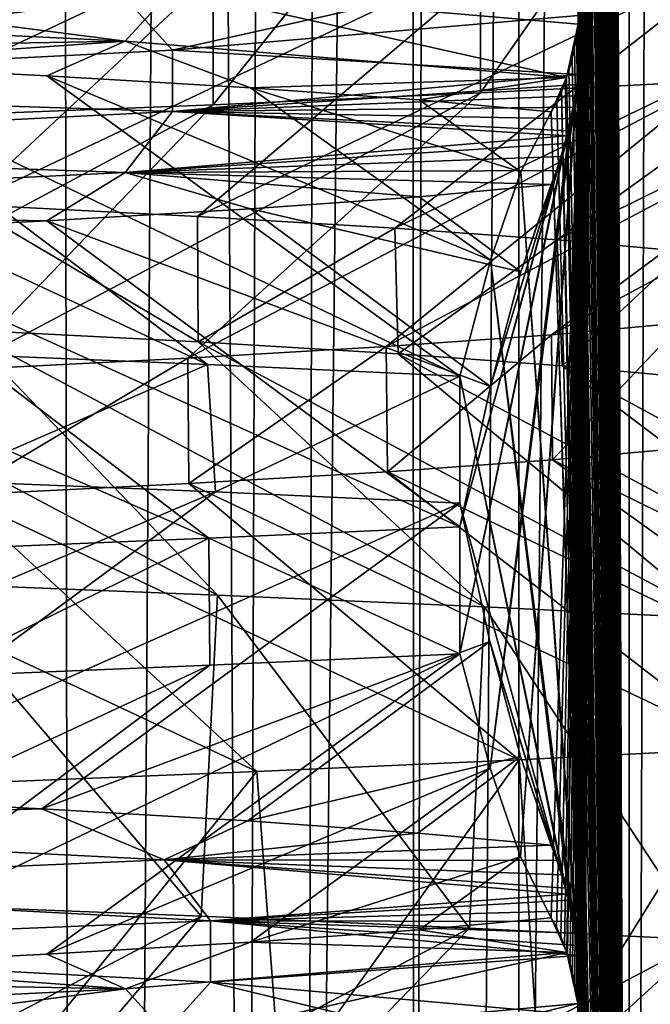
# Model space of a CAD drawing. Header units: millimetres. Extents: x -39 to 39, y -2 to 145.
# Tile 430 of 656: x 11.72 to 12.99, y 42.02 to 44.01. Entities that reach past the tile are written whole.
import ezdxf

# ---------------------------------------------------------------- set-up
doc = ezdxf.new("R2010")
doc.units = ezdxf.units.MM
doc.header["$LTSCALE"] = 65.185185
for name, color, linetype in [('12', 7, 'CONTINUOUS'), ('156', 7, 'CONTINUOUS'), ('157', 7, 'CONTINUOUS'), ('159', 7, 'CONTINUOUS'), ('16', 7, 'CONTINUOUS'), ('177', 7, 'CONTINUOUS'), ('178', 7, 'CONTINUOUS'), ('460', 7, 'CONTINUOUS'), ('49', 7, 'CONTINUOUS'), ('528', 7, 'CONTINUOUS'), ('529', 7, 'CONTINUOUS'), ('53', 7, 'CONTINUOUS'), ('622', 7, 'CONTINUOUS'), ('623', 7, 'CONTINUOUS'), ('624', 7, 'CONTINUOUS'), ('625', 7, 'CONTINUOUS'), ('75', 7, 'CONTINUOUS'), ('83', 7, 'CONTINUOUS')]:
    doc.layers.add(name, color=color, linetype=linetype)

msp = doc.modelspace()

# ---------------------------------------------------------------- linework, layer by layer
at = {"layer": '12', "color": 7, "linetype": 'Continuous'}
for points in [[(11.8202, 38.299, 11.9468), (11.6881, 121, 12.475), (11.4562, 38.299, 12.2963), (11.8202, 38.299, 11.9468)], [(11.6796, 121, -12.483), (12.475, 121, -11.6881), (11.5869, 38.299, -12.1732), (11.6796, 121, -12.483)], [(11.5869, 38.299, -12.1732), (12.475, 121, -11.6881), (11.9473, 38.299, -11.8197), (11.5869, 38.299, -12.1732)], [(12.483, 121, 11.6796), (11.6881, 121, 12.475), (12.1735, 38.299, 11.5866), (12.483, 121, 11.6796)], [(12.1735, 38.299, 11.5866), (11.6881, 121, 12.475), (11.8202, 38.299, 11.9468), (12.1735, 38.299, 11.5866)], [(11.9473, 38.299, -11.8197), (12.475, 121, -11.6881), (12.297, 38.299, -11.4554), (11.9473, 38.299, -11.8197)], [(12.5158, 38.2987, 11.216), (12.483, 121, 11.6796), (12.1735, 38.299, 11.5866), (12.5158, 38.2987, 11.216)], [(12.475, 121, -11.6881), (13.2165, 121, -10.8427), (12.297, 38.299, -11.4554), (12.475, 121, -11.6881)], [(12.297, 38.299, -11.4554), (13.2165, 121, -10.8427), (12.6355, 38.299, -11.0809), (12.297, 38.299, -11.4554)], [(12.6355, 38.299, -11.0809), (13.2165, 121, -10.8427), (12.9627, 38.299, -10.6964), (12.6355, 38.299, -11.0809)], [(12.9627, 38.299, -10.6964), (13.2165, 121, -10.8427), (13.2781, 38.299, -10.3022), (12.9627, 38.299, -10.6964)]]:
    msp.add_3dface(points, dxfattribs=at)
at = {"layer": '156', "color": 7, "linetype": 'Continuous'}
for points in [[(11.6039, 43.3846, -6.7015), (11.0618, 43.4088, -7.5629), (12.1185, 42.8493, -7.6854), (11.6039, 43.3846, -6.7015)], [(12.1185, 42.8493, -7.6854), (11.0618, 43.4088, -7.5629), (11.5114, 42.873, -8.568), (12.1185, 42.8493, -7.6854)], [(12.0791, 43.3604, -5.8014), (11.6039, 43.3846, -6.7015), (12.658, 42.8255, -6.76), (12.0791, 43.3604, -5.8014)], [(12.658, 42.8255, -6.76), (11.6039, 43.3846, -6.7015), (12.1185, 42.8493, -7.6854), (12.658, 42.8255, -6.76)], [(12.4831, 43.3363, -4.8716), (12.0791, 43.3604, -5.8014), (13.127, 42.8018, -5.7969), (12.4831, 43.3363, -4.8716)], [(13.127, 42.8018, -5.7969), (12.0791, 43.3604, -5.8014), (12.658, 42.8255, -6.76), (13.127, 42.8018, -5.7969)], [(12.8145, 43.3123, -3.9179), (12.4831, 43.3363, -4.8716), (13.5229, 42.778, -4.8016), (12.8145, 43.3123, -3.9179)], [(13.5229, 42.778, -4.8016), (12.4831, 43.3363, -4.8716), (13.127, 42.8018, -5.7969), (13.5229, 42.778, -4.8016)], [(13.071, 43.2885, -2.951), (12.8145, 43.3123, -3.9179), (13.8433, 42.7542, -3.7794), (13.071, 43.2885, -2.951)], [(13.8433, 42.7542, -3.7794), (12.8145, 43.3123, -3.9179), (13.5229, 42.778, -4.8016), (13.8433, 42.7542, -3.7794)], [(12.7953, 43.1219, 3.98), (13.0577, 43.1458, 3.0095), (13.8819, 42.5879, 3.6355), (12.7953, 43.1219, 3.98)], [(12.4618, 43.098, 4.9259), (12.7953, 43.1219, 3.98), (13.572, 42.5641, 4.6609), (12.4618, 43.098, 4.9259)], [(13.572, 42.5641, 4.6609), (12.7953, 43.1219, 3.98), (13.8819, 42.5879, 3.6355), (13.572, 42.5641, 4.6609)], [(12.0602, 43.0743, 5.8405), (12.4618, 43.098, 4.9259), (13.1865, 42.5403, 5.6603), (12.0602, 43.0743, 5.8405)], [(13.1865, 42.5403, 5.6603), (12.4618, 43.098, 4.9259), (13.572, 42.5641, 4.6609), (13.1865, 42.5403, 5.6603)], [(11.5927, 43.0506, 6.7209), (12.0602, 43.0743, 5.8405), (12.7275, 42.5166, 6.6282), (11.5927, 43.0506, 6.7209)], [(12.7275, 42.5166, 6.6282), (12.0602, 43.0743, 5.8405), (13.1865, 42.5403, 5.6603), (12.7275, 42.5166, 6.6282)], [(11.0584, 43.0268, 7.5679), (11.5927, 43.0506, 6.7209), (12.1976, 42.4928, 7.5591), (11.0584, 43.0268, 7.5679)], [(12.1976, 42.4928, 7.5591), (11.5927, 43.0506, 6.7209), (12.7275, 42.5166, 6.6282), (12.1976, 42.4928, 7.5591)], [(11.5998, 42.469, 8.448), (11.0584, 43.0268, 7.5679), (12.1976, 42.4928, 7.5591), (11.5998, 42.469, 8.448)]]:
    msp.add_3dface(points, dxfattribs=at)
at = {"layer": '157', "color": 7, "linetype": 'Continuous'}
for points in [[(11.0618, 41.6618, -7.5629), (12.0851, 42.2007, -7.7377), (11.4755, 42.2244, -8.6161), (11.0618, 41.6618, -7.5629)], [(11.0618, 41.6618, -7.5629), (11.6039, 41.6376, -6.7015), (12.0851, 42.2007, -7.7377), (11.0618, 41.6618, -7.5629)], [(11.6039, 41.6376, -6.7015), (12.6277, 42.1769, -6.8164), (12.0851, 42.2007, -7.7377), (11.6039, 41.6376, -6.7015)], [(11.6039, 41.6376, -6.7015), (12.0791, 41.6134, -5.8014), (12.6277, 42.1769, -6.8164), (11.6039, 41.6376, -6.7015)], [(12.0791, 41.6134, -5.8014), (13.1002, 42.1532, -5.8573), (12.6277, 42.1769, -6.8164), (12.0791, 41.6134, -5.8014)], [(12.0791, 41.6134, -5.8014), (12.4831, 41.5893, -4.8716), (13.1002, 42.1532, -5.8573), (12.0791, 41.6134, -5.8014)], [(12.4831, 41.5893, -4.8716), (13.4999, 42.1295, -4.8656), (13.1002, 42.1532, -5.8573), (12.4831, 41.5893, -4.8716)], [(12.4831, 41.5893, -4.8716), (12.8145, 41.5653, -3.9179), (13.4999, 42.1295, -4.8656), (12.4831, 41.5893, -4.8716)], [(12.8145, 41.5653, -3.9179), (13.8247, 42.1058, -3.847), (13.4999, 42.1295, -4.8656), (12.8145, 41.5653, -3.9179)], [(12.8145, 41.5653, -3.9179), (13.071, 41.5416, -2.951), (13.8247, 42.1058, -3.847), (12.8145, 41.5653, -3.9179)]]:
    msp.add_3dface(points, dxfattribs=at)
at = {"layer": '159', "color": 7, "linetype": 'Continuous'}
for points in [[(11.0739, 43.6613, -7.5451), (12.2077, 44.1956, -7.5429), (11.6111, 44.2193, -8.4324), (11.0739, 43.6613, -7.5451)], [(11.0739, 43.6613, -7.5451), (11.6092, 43.6374, -6.6922), (12.2077, 44.1956, -7.5429), (11.0739, 43.6613, -7.5451)], [(11.6092, 43.6374, -6.6922), (12.7363, 44.1718, -6.6113), (12.2077, 44.1956, -7.5429), (11.6092, 43.6374, -6.6922)], [(11.6092, 43.6374, -6.6922), (12.0781, 43.6135, -5.8033), (12.7363, 44.1718, -6.6113), (11.6092, 43.6374, -6.6922)], [(12.0781, 43.6135, -5.8033), (13.1939, 44.148, -5.6429), (12.7363, 44.1718, -6.6113), (12.0781, 43.6135, -5.8033)], [(12.0781, 43.6135, -5.8033), (12.4764, 43.5898, -4.8888), (13.1939, 44.148, -5.6429), (12.0781, 43.6135, -5.8033)], [(12.4764, 43.5898, -4.8888), (13.5781, 44.1243, -4.6431), (13.1939, 44.148, -5.6429), (12.4764, 43.5898, -4.8888)], [(12.4764, 43.5898, -4.8888), (12.8044, 43.5662, -3.9508), (13.5781, 44.1243, -4.6431), (12.4764, 43.5898, -4.8888)], [(12.8044, 43.5662, -3.9508), (13.8866, 44.1005, -3.6174), (13.5781, 44.1243, -4.6431), (12.8044, 43.5662, -3.9508)], [(12.8044, 43.5662, -3.9508), (13.062, 43.5425, -2.9907), (13.8866, 44.1005, -3.6174), (12.8044, 43.5662, -3.9508)], [(13.0569, 43.3987, 3.0128), (12.7933, 43.3747, 3.9865), (13.8386, 43.9341, 3.7967), (13.0569, 43.3987, 3.0128)], [(12.7933, 43.3747, 3.9865), (13.5169, 43.9104, 4.8184), (13.8386, 43.9341, 3.7967), (12.7933, 43.3747, 3.9865)], [(12.7933, 43.3747, 3.9865), (12.459, 43.3509, 4.933), (13.5169, 43.9104, 4.8184), (12.7933, 43.3747, 3.9865)], [(12.459, 43.3509, 4.933), (13.1198, 43.8866, 5.8131), (13.5169, 43.9104, 4.8184), (12.459, 43.3509, 4.933)], [(12.459, 43.3509, 4.933), (12.0581, 43.3272, 5.8448), (13.1198, 43.8866, 5.8131), (12.459, 43.3509, 4.933)], [(12.0581, 43.3272, 5.8448), (12.6497, 43.8629, 6.7755), (13.1198, 43.8866, 5.8131), (12.0581, 43.3272, 5.8448)], [(12.0581, 43.3272, 5.8448), (11.5931, 43.3037, 6.7202), (12.6497, 43.8629, 6.7755), (12.0581, 43.3272, 5.8448)], [(11.5931, 43.3037, 6.7202), (12.1091, 43.8391, 7.7002), (12.6497, 43.8629, 6.7755), (11.5931, 43.3037, 6.7202)], [(11.5931, 43.3037, 6.7202), (11.0633, 43.2801, 7.5607), (12.1091, 43.8391, 7.7002), (11.5931, 43.3037, 6.7202)], [(11.0633, 43.2801, 7.5607), (11.501, 43.8153, 8.5819), (12.1091, 43.8391, 7.7002), (11.0633, 43.2801, 7.5607)]]:
    msp.add_3dface(points, dxfattribs=at)
at = {"layer": '16', "color": 7, "linetype": 'Continuous'}
for points in [[(12.0791, 43.3604, -5.8014), (11.6092, 43.6374, -6.6922), (11.6039, 43.3846, -6.7015), (12.0791, 43.3604, -5.8014)], [(12.0781, 43.6135, -5.8033), (11.6092, 43.6374, -6.6922), (12.0791, 43.3604, -5.8014), (12.0781, 43.6135, -5.8033)], [(12.4764, 43.5898, -4.8888), (12.0781, 43.6135, -5.8033), (12.0791, 43.3604, -5.8014), (12.4764, 43.5898, -4.8888)], [(12.4831, 43.3363, -4.8716), (12.4764, 43.5898, -4.8888), (12.0791, 43.3604, -5.8014), (12.4831, 43.3363, -4.8716)], [(12.8044, 43.5662, -3.9508), (12.4764, 43.5898, -4.8888), (12.4831, 43.3363, -4.8716), (12.8044, 43.5662, -3.9508)], [(12.8145, 43.3123, -3.9179), (12.8044, 43.5662, -3.9508), (12.4831, 43.3363, -4.8716), (12.8145, 43.3123, -3.9179)], [(13.062, 43.5425, -2.9907), (12.8044, 43.5662, -3.9508), (12.8145, 43.3123, -3.9179), (13.062, 43.5425, -2.9907)], [(13.071, 43.2885, -2.951), (13.062, 43.5425, -2.9907), (12.8145, 43.3123, -3.9179), (13.071, 43.2885, -2.951)], [(12.7933, 43.3747, 3.9865), (13.0569, 43.3987, 3.0128), (12.7953, 43.1219, 3.98), (12.7933, 43.3747, 3.9865)], [(12.7953, 43.1219, 3.98), (13.0569, 43.3987, 3.0128), (13.0577, 43.1458, 3.0095), (12.7953, 43.1219, 3.98)], [(12.459, 43.3509, 4.933), (12.7933, 43.3747, 3.9865), (12.4618, 43.098, 4.9259), (12.459, 43.3509, 4.933)], [(12.4618, 43.098, 4.9259), (12.7933, 43.3747, 3.9865), (12.7953, 43.1219, 3.98), (12.4618, 43.098, 4.9259)], [(12.0581, 43.3272, 5.8448), (12.459, 43.3509, 4.933), (12.0602, 43.0743, 5.8405), (12.0581, 43.3272, 5.8448)], [(12.0602, 43.0743, 5.8405), (12.459, 43.3509, 4.933), (12.4618, 43.098, 4.9259), (12.0602, 43.0743, 5.8405)], [(11.5931, 43.3037, 6.7202), (12.0581, 43.3272, 5.8448), (11.5927, 43.0506, 6.7209), (11.5931, 43.3037, 6.7202)], [(11.5927, 43.0506, 6.7209), (12.0581, 43.3272, 5.8448), (12.0602, 43.0743, 5.8405), (11.5927, 43.0506, 6.7209)]]:
    msp.add_3dface(points, dxfattribs=at)
at = {"layer": '177', "color": 7, "linetype": 'Continuous'}
for points in [[(12.0851, 42.2007, -7.7377), (11.5114, 42.873, -8.568), (11.4755, 42.2244, -8.6161), (12.0851, 42.2007, -7.7377)], [(12.1185, 42.8493, -7.6854), (11.5114, 42.873, -8.568), (12.0851, 42.2007, -7.7377), (12.1185, 42.8493, -7.6854)], [(12.6277, 42.1769, -6.8164), (12.1185, 42.8493, -7.6854), (12.0851, 42.2007, -7.7377), (12.6277, 42.1769, -6.8164)], [(12.658, 42.8255, -6.76), (12.1185, 42.8493, -7.6854), (12.6277, 42.1769, -6.8164), (12.658, 42.8255, -6.76)], [(13.1002, 42.1532, -5.8573), (12.658, 42.8255, -6.76), (12.6277, 42.1769, -6.8164), (13.1002, 42.1532, -5.8573)], [(13.127, 42.8018, -5.7969), (12.658, 42.8255, -6.76), (13.1002, 42.1532, -5.8573), (13.127, 42.8018, -5.7969)], [(12.7275, 42.5166, 6.6282), (13.1865, 42.5403, 5.6603), (12.7689, 41.8685, 6.5482), (12.7275, 42.5166, 6.6282)], [(12.7689, 41.8685, 6.5482), (13.1865, 42.5403, 5.6603), (13.221, 41.8923, 5.5793), (12.7689, 41.8685, 6.5482)], [(12.1976, 42.4928, 7.5591), (12.7275, 42.5166, 6.6282), (12.2459, 41.8448, 7.4807), (12.1976, 42.4928, 7.5591)], [(12.2459, 41.8448, 7.4807), (12.7275, 42.5166, 6.6282), (12.7689, 41.8685, 6.5482), (12.2459, 41.8448, 7.4807)], [(11.5998, 42.469, 8.448), (12.1976, 42.4928, 7.5591), (11.6549, 41.8211, 8.3717), (11.5998, 42.469, 8.448)], [(11.6549, 41.8211, 8.3717), (12.1976, 42.4928, 7.5591), (12.2459, 41.8448, 7.4807), (11.6549, 41.8211, 8.3717)]]:
    msp.add_3dface(points, dxfattribs=at)
at = {"layer": '178', "color": 7, "linetype": 'Continuous'}
for points in [[(12.6497, 44.5129, 6.7755), (13.1198, 44.5366, 5.8131), (12.6497, 43.8629, 6.7755), (12.6497, 44.5129, 6.7755)], [(12.6497, 43.8629, 6.7755), (13.1198, 44.5366, 5.8131), (13.1198, 43.8866, 5.8131), (12.6497, 43.8629, 6.7755)], [(12.1091, 44.4891, 7.7002), (12.6497, 44.5129, 6.7755), (12.1091, 43.8391, 7.7002), (12.1091, 44.4891, 7.7002)], [(12.1091, 43.8391, 7.7002), (12.6497, 44.5129, 6.7755), (12.6497, 43.8629, 6.7755), (12.1091, 43.8391, 7.7002)], [(11.501, 44.4653, 8.5819), (12.1091, 44.4891, 7.7002), (11.501, 43.8153, 8.5819), (11.501, 44.4653, 8.5819)], [(11.501, 43.8153, 8.5819), (12.1091, 44.4891, 7.7002), (12.1091, 43.8391, 7.7002), (11.501, 43.8153, 8.5819)]]:
    msp.add_3dface(points, dxfattribs=at)
at = {"layer": '460', "linetype": 'Continuous'}
for points in [[(12.0982, 43.3146, -7.4346), (11.5576, 43.0801, -8.2499), (11.5224, 43.3379, -8.299), (12.0982, 43.3146, -7.4346)], [(12.1143, 43.0575, -7.4083), (11.5576, 43.0801, -8.2499), (12.0982, 43.3146, -7.4346), (12.1143, 43.0575, -7.4083)], [(12.6076, 43.2914, -6.5337), (12.1143, 43.0575, -7.4083), (12.0982, 43.3146, -7.4346), (12.6076, 43.2914, -6.5337)], [(12.6076, 43.035, -6.5337), (12.1143, 43.0575, -7.4083), (12.6076, 43.2914, -6.5337), (12.6076, 43.035, -6.5337)], [(12.6076, 42.7306, 6.5337), (12.6076, 42.987, 6.5337), (12.1009, 42.9639, 7.4303), (12.6076, 42.7306, 6.5337)], [(11.5303, 42.9408, 8.288), (11.5305, 42.6844, 8.2878), (12.1009, 42.9639, 7.4303), (11.5303, 42.9408, 8.288)], [(11.5305, 42.6844, 8.2878), (12.1026, 42.7076, 7.4274), (12.1009, 42.9639, 7.4303), (11.5305, 42.6844, 8.2878)], [(12.1026, 42.7076, 7.4274), (12.6076, 42.7306, 6.5337), (12.1009, 42.9639, 7.4303), (12.1026, 42.7076, 7.4274)]]:
    msp.add_3dface(points, dxfattribs=at)
at = {"layer": '49', "color": 7, "linetype": 'Continuous'}
msp.add_3dface([(11.0473, 121, -13.4658), (11.9001, 121, -12.7184), (11.4143, 38.2987, -12.7276), (11.0473, 121, -13.4658)], dxfattribs=at)
at = {"layer": '528', "linetype": 'Continuous'}
for points in [[(12.8475, 38.0187, 1.9567), (12.95, 67), (12.8436, 38.046, 2.0295), (12.8475, 38.0187, 1.9567)], [(12.8436, 38.046, 2.0295), (12.95, 67), (12.8503, 39.9766, 1.9023), (12.8436, 38.046, 2.0295)], [(12.8467, 40.0248, 1.9707), (12.95, 67), (12.8442, 40.0424, 2.0183), (12.8467, 40.0248, 1.9707)], [(12.8442, 40.0424, 2.0183), (12.95, 67), (12.8503, 41.9766, 1.9023), (12.8442, 40.0424, 2.0183)], [(12.8467, 42.0248, 1.9707), (12.95, 67), (12.8442, 42.0424, 2.0183), (12.8467, 42.0248, 1.9707)], [(12.8442, 42.0424, 2.0183), (12.95, 67), (12.8501, 43.9849, 1.907), (12.8442, 42.0424, 2.0183)], [(12.8478, 40.0153, 1.9499), (12.95, 67), (12.8467, 40.0248, 1.9707), (12.8478, 40.0153, 1.9499)], [(12.8478, 42.0153, 1.9499), (12.95, 67), (12.8467, 42.0248, 1.9707), (12.8478, 42.0153, 1.9499)], [(12.8501, 43.9849, 1.907), (12.95, 67), (12.8474, 44.0192, 1.958), (12.8501, 43.9849, 1.907)], [(12.95, 38), (12.95, 67), (12.8475, 38.0187, 1.9567), (12.95, 38)], [(12.8503, 39.9766, 1.9023), (12.95, 67), (12.8478, 40.0153, 1.9499), (12.8503, 39.9766, 1.9023)], [(12.8503, 41.9766, 1.9023), (12.95, 67), (12.8478, 42.0153, 1.9499), (12.8503, 41.9766, 1.9023)], [(12.8401, 42.0654, 2.0979), (12.8442, 42.0424, 2.0183), (12.8501, 43.9849, 1.907), (12.8401, 42.0654, 2.0979)], [(12.8498, 43.937, 1.9126), (12.8401, 42.0654, 2.0979), (12.8501, 43.9849, 1.907), (12.8498, 43.937, 1.9126)], [(12.7307, 42.3204, 4.1854), (12.7927, 42.1975, 3.001), (12.8498, 43.937, 1.9126), (12.7307, 42.3204, 4.1854)], [(12.8467, 43.9002, 1.9709), (12.7307, 42.3204, 4.1854), (12.8498, 43.937, 1.9126), (12.8467, 43.9002, 1.9709)], [(12.7927, 42.1975, 3.001), (12.8034, 42.1788, 2.798), (12.8498, 43.937, 1.9126), (12.7927, 42.1975, 3.001)], [(12.8034, 42.1788, 2.798), (12.8122, 42.1593, 2.6303), (12.8498, 43.937, 1.9126), (12.8034, 42.1788, 2.798)], [(12.8122, 42.1593, 2.6303), (12.8194, 42.1403, 2.4914), (12.8498, 43.937, 1.9126), (12.8122, 42.1593, 2.6303)], [(12.8194, 42.1403, 2.4914), (12.8238, 42.1273, 2.4074), (12.8498, 43.937, 1.9126), (12.8194, 42.1403, 2.4914)], [(12.8238, 42.1273, 2.4074), (12.8255, 42.1219, 2.3749), (12.8498, 43.937, 1.9126), (12.8238, 42.1273, 2.4074)], [(12.8255, 42.1219, 2.3749), (12.8308, 42.1041, 2.2745), (12.8498, 43.937, 1.9126), (12.8255, 42.1219, 2.3749)], [(12.8308, 42.1041, 2.2745), (12.8355, 42.0857, 2.184), (12.8498, 43.937, 1.9126), (12.8308, 42.1041, 2.2745)], [(12.8355, 42.0857, 2.184), (12.8401, 42.0654, 2.0979), (12.8498, 43.937, 1.9126), (12.8355, 42.0857, 2.184)], [(12.8441, 43.8797, 2.0201), (12.7307, 42.3204, 4.1854), (12.8467, 43.9002, 1.9709), (12.8441, 43.8797, 2.0201)], [(12.6689, 42.4998, 5.3634), (12.7307, 42.3204, 4.1854), (12.8441, 43.8797, 2.0201), (12.6689, 42.4998, 5.3634)], [(12.8406, 43.8569, 2.087), (12.6689, 42.4998, 5.3634), (12.8441, 43.8797, 2.0201), (12.8406, 43.8569, 2.087)], [(12.8366, 43.8342, 2.1645), (12.6689, 42.4998, 5.3634), (12.8406, 43.8569, 2.087), (12.8366, 43.8342, 2.1645)], [(12.8318, 43.8109, 2.255), (12.6689, 42.4998, 5.3634), (12.8366, 43.8342, 2.1645), (12.8318, 43.8109, 2.255)], [(12.6076, 42.7306, 6.5337), (12.6689, 42.4998, 5.3634), (12.8318, 43.8109, 2.255), (12.6076, 42.7306, 6.5337)], [(12.8263, 43.7865, 2.3609), (12.6076, 42.7306, 6.5337), (12.8318, 43.8109, 2.255), (12.8263, 43.7865, 2.3609)], [(12.8237, 43.7762, 2.409), (12.6076, 42.7306, 6.5337), (12.8263, 43.7865, 2.3609), (12.8237, 43.7762, 2.409)], [(12.8198, 43.761, 2.4837), (12.6076, 42.7306, 6.5337), (12.8237, 43.7762, 2.409), (12.8198, 43.761, 2.4837)], [(12.6076, 42.987, 6.5337), (12.6076, 42.7306, 6.5337), (12.8198, 43.761, 2.4837), (12.6076, 42.987, 6.5337)], [(12.8123, 43.7344, 2.6268), (12.6076, 42.987, 6.5337), (12.8198, 43.761, 2.4837), (12.8123, 43.7344, 2.6268)], [(12.6697, 43.2705, 5.3484), (12.6076, 42.987, 6.5337), (12.8123, 43.7344, 2.6268), (12.6697, 43.2705, 5.3484)], [(12.8034, 43.7064, 2.7969), (12.6697, 43.2705, 5.3484), (12.8123, 43.7344, 2.6268), (12.8034, 43.7064, 2.7969)], [(12.7314, 43.502, 4.1702), (12.6697, 43.2705, 5.3484), (12.8034, 43.7064, 2.7969), (12.7314, 43.502, 4.1702)], [(12.7927, 43.6778, 3.001), (12.7314, 43.502, 4.1702), (12.8034, 43.7064, 2.7969), (12.7927, 43.6778, 3.001)]]:
    msp.add_3dface(points, dxfattribs=at)
at = {"layer": '529', "linetype": 'Continuous'}
for points in [[(12.8452, 67, -2.0005), (12.95, 67), (12.95, 38), (12.8452, 67, -2.0005)], [(12.8452, 67, -2.0005), (12.95, 38), (12.85, 64.0799, -1.9079), (12.8452, 67, -2.0005)], [(12.85, 64.0799, -1.9079), (12.95, 38), (12.8499, 64.0335, -1.9103), (12.85, 64.0799, -1.9079)], [(12.8499, 64.0335, -1.9103), (12.95, 38), (12.8473, 64.0017, -1.9603), (12.8499, 64.0335, -1.9103)], [(12.8473, 64.0017, -1.9603), (12.95, 38), (12.844, 63.9781, -2.023), (12.8473, 64.0017, -1.9603)], [(12.844, 63.9781, -2.023), (12.95, 38), (12.8501, 62.0769, -1.9058), (12.844, 63.9781, -2.023)], [(12.8501, 62.0769, -1.9058), (12.95, 38), (12.8497, 62.0307, -1.913), (12.8501, 62.0769, -1.9058)], [(12.8497, 62.0307, -1.913), (12.95, 38), (12.8471, 62, -1.9643), (12.8497, 62.0307, -1.913)], [(12.8471, 62, -1.9643), (12.95, 38), (12.8437, 61.9765, -2.0279), (12.8471, 62, -1.9643)], [(12.8437, 61.9765, -2.0279), (12.95, 38), (12.85, 60.0799, -1.9079), (12.8437, 61.9765, -2.0279)], [(12.85, 60.0799, -1.9079), (12.95, 38), (12.8499, 60.0335, -1.9103), (12.85, 60.0799, -1.9079)], [(12.8499, 60.0335, -1.9103), (12.95, 38), (12.8473, 60.0017, -1.9603), (12.8499, 60.0335, -1.9103)], [(12.8473, 60.0017, -1.9603), (12.95, 38), (12.844, 59.978, -2.023), (12.8473, 60.0017, -1.9603)], [(12.844, 59.978, -2.023), (12.95, 38), (12.85, 58.0799, -1.9079), (12.844, 59.978, -2.023)], [(12.85, 58.0799, -1.9079), (12.95, 38), (12.8499, 58.0335, -1.9103), (12.85, 58.0799, -1.9079)], [(12.8499, 58.0335, -1.9103), (12.95, 38), (12.8473, 58.0017, -1.9603), (12.8499, 58.0335, -1.9103)], [(12.8473, 58.0017, -1.9603), (12.95, 38), (12.844, 57.9781, -2.023), (12.8473, 58.0017, -1.9603)], [(12.844, 57.9781, -2.023), (12.95, 38), (12.8503, 56.0703, -1.9018), (12.844, 57.9781, -2.023)], [(12.8503, 56.0703, -1.9018), (12.95, 38), (12.8493, 56.0241, -1.9209), (12.8503, 56.0703, -1.9018)], [(12.8493, 56.0241, -1.9209), (12.95, 38), (12.8467, 55.9969, -1.9713), (12.8493, 56.0241, -1.9209)], [(12.8467, 55.9969, -1.9713), (12.95, 38), (12.8425, 55.9695, -2.0508), (12.8467, 55.9969, -1.9713)], [(12.8425, 55.9695, -2.0508), (12.95, 38), (12.85, 54.0799, -1.9079), (12.8425, 55.9695, -2.0508)], [(12.85, 54.0799, -1.9079), (12.95, 38), (12.8499, 54.0335, -1.9103), (12.85, 54.0799, -1.9079)], [(12.8499, 54.0335, -1.9103), (12.95, 38), (12.8473, 54.0017, -1.9603), (12.8499, 54.0335, -1.9103)], [(12.8473, 54.0017, -1.9603), (12.95, 38), (12.844, 53.9781, -2.023), (12.8473, 54.0017, -1.9603)], [(12.844, 53.9781, -2.023), (12.95, 38), (12.8398, 53.9555, -2.1022), (12.844, 53.9781, -2.023)], [(12.8398, 53.9555, -2.1022), (12.95, 38), (12.85, 52.0799, -1.9079), (12.8398, 53.9555, -2.1022)], [(12.85, 52.0799, -1.9079), (12.95, 38), (12.8499, 52.0335, -1.9103), (12.85, 52.0799, -1.9079)], [(12.8499, 52.0335, -1.9103), (12.95, 38), (12.8473, 52.0017, -1.9603), (12.8499, 52.0335, -1.9103)], [(12.8473, 52.0017, -1.9603), (12.95, 38), (12.844, 51.978, -2.023), (12.8473, 52.0017, -1.9603)], [(12.844, 51.978, -2.023), (12.95, 38), (12.8398, 51.9555, -2.1022), (12.844, 51.978, -2.023)], [(12.8398, 51.9555, -2.1022), (12.95, 38), (12.85, 50.0799, -1.9079), (12.8398, 51.9555, -2.1022)], [(12.85, 50.0799, -1.9079), (12.95, 38), (12.8499, 50.0335, -1.9103), (12.85, 50.0799, -1.9079)], [(12.8499, 50.0335, -1.9103), (12.95, 38), (12.8473, 50.0017, -1.9603), (12.8499, 50.0335, -1.9103)], [(12.8473, 50.0017, -1.9603), (12.95, 38), (12.844, 49.9781, -2.023), (12.8473, 50.0017, -1.9603)], [(12.844, 49.9781, -2.023), (12.95, 38), (12.8398, 49.9555, -2.1022), (12.844, 49.9781, -2.023)], [(12.8398, 49.9555, -2.1022), (12.95, 38), (12.8346, 49.9325, -2.2017), (12.8398, 49.9555, -2.1022)], [(12.8346, 49.9325, -2.2017), (12.95, 38), (12.85, 48.0799, -1.9079), (12.8346, 49.9325, -2.2017)], [(12.85, 48.0799, -1.9079), (12.95, 38), (12.8499, 48.0335, -1.9103), (12.85, 48.0799, -1.9079)], [(12.8499, 48.0335, -1.9103), (12.95, 38), (12.8473, 48.0017, -1.9603), (12.8499, 48.0335, -1.9103)], [(12.8473, 48.0017, -1.9603), (12.95, 38), (12.844, 47.9781, -2.023), (12.8473, 48.0017, -1.9603)], [(12.844, 47.9781, -2.023), (12.95, 38), (12.8398, 47.9555, -2.1022), (12.844, 47.9781, -2.023)], [(12.8398, 47.9555, -2.1022), (12.95, 38), (12.8346, 47.9325, -2.2017), (12.8398, 47.9555, -2.1022)], [(12.8346, 47.9325, -2.2017), (12.95, 38), (12.8283, 47.9091, -2.3228), (12.8346, 47.9325, -2.2017)], [(12.8283, 47.9091, -2.3228), (12.95, 38), (12.8502, 46.0751, -1.9044), (12.8283, 47.9091, -2.3228)], [(12.8502, 46.0751, -1.9044), (12.95, 38), (12.8496, 46.0286, -1.9152), (12.8502, 46.0751, -1.9044)], [(12.8496, 46.0286, -1.9152), (12.95, 38), (12.8469, 45.9985, -1.9676), (12.8496, 46.0286, -1.9152)], [(12.8469, 45.9985, -1.9676), (12.95, 38), (12.8435, 45.975, -2.0325), (12.8469, 45.9985, -1.9676)], [(12.8435, 45.975, -2.0325), (12.95, 38), (12.8391, 45.9521, -2.1156), (12.8435, 45.975, -2.0325)], [(12.8391, 45.9521, -2.1156), (12.95, 38), (12.8336, 45.9284, -2.2212), (12.8391, 45.9521, -2.1156)], [(12.8336, 45.9284, -2.2212), (12.95, 38), (12.8269, 45.9045, -2.3488), (12.8336, 45.9284, -2.2212)], [(12.8269, 45.9045, -2.3488), (12.95, 38), (12.8237, 45.8942, -2.4107), (12.8269, 45.9045, -2.3488)], [(12.8237, 45.8942, -2.4107), (12.95, 38), (12.85, 44.0799, -1.9079), (12.8237, 45.8942, -2.4107)], [(12.85, 44.0799, -1.9079), (12.95, 38), (12.8499, 44.0335, -1.9103), (12.85, 44.0799, -1.9079)], [(12.8499, 44.0335, -1.9103), (12.95, 38), (12.8473, 44.0017, -1.9603), (12.8499, 44.0335, -1.9103)], [(12.8473, 44.0017, -1.9603), (12.95, 38), (12.844, 43.978, -2.023), (12.8473, 44.0017, -1.9603)], [(12.844, 43.978, -2.023), (12.95, 38), (12.8398, 43.9555, -2.1022), (12.844, 43.978, -2.023)], [(12.8398, 43.9555, -2.1022), (12.95, 38), (12.8346, 43.9325, -2.2017), (12.8398, 43.9555, -2.1022)], [(12.8346, 43.9325, -2.2017), (12.95, 38), (12.8283, 43.9091, -2.3228), (12.8346, 43.9325, -2.2017)], [(12.8237, 43.8943, -2.4099), (12.95, 38), (12.821, 43.8863, -2.4612), (12.8237, 43.8943, -2.4099)], [(12.8283, 43.9091, -2.3228), (12.95, 38), (12.8237, 43.8943, -2.4099), (12.8283, 43.9091, -2.3228)], [(12.821, 43.8863, -2.4612), (12.95, 38), (12.8131, 43.8649, -2.613), (12.821, 43.8863, -2.4612)], [(12.8039, 43.8442, -2.7882), (12.8131, 43.8649, -2.613), (12.85, 42.0799, -1.9079), (12.8039, 43.8442, -2.7882)], [(12.8131, 43.8649, -2.613), (12.95, 38), (12.85, 42.0799, -1.9079), (12.8131, 43.8649, -2.613)], [(12.7927, 43.8245, -3.001), (12.8039, 43.8442, -2.7882), (12.85, 42.0799, -1.9079), (12.7927, 43.8245, -3.001)], [(12.7314, 43.7035, -4.1702), (12.7927, 43.8245, -3.001), (12.8476, 42.1139, -1.9548), (12.7314, 43.7035, -4.1702)], [(12.8476, 42.1139, -1.9548), (12.7927, 43.8245, -3.001), (12.85, 42.0799, -1.9079), (12.8476, 42.1139, -1.9548)], [(12.6699, 43.5254, -5.3448), (12.7314, 43.7035, -4.1702), (12.8443, 42.1414, -2.0178), (12.6699, 43.5254, -5.3448)], [(12.8443, 42.1414, -2.0178), (12.7314, 43.7035, -4.1702), (12.8468, 42.1215, -1.9701), (12.8443, 42.1414, -2.0178)], [(12.8468, 42.1215, -1.9701), (12.7314, 43.7035, -4.1702), (12.8476, 42.1139, -1.9548), (12.8468, 42.1215, -1.9701)], [(12.6076, 43.2914, -6.5337), (12.6699, 43.5254, -5.3448), (12.8317, 42.2116, -2.2573), (12.6076, 43.2914, -6.5337)], [(12.8317, 42.2116, -2.2573), (12.6699, 43.5254, -5.3448), (12.8361, 42.19, -2.1729), (12.8317, 42.2116, -2.2573)], [(12.8361, 42.19, -2.1729), (12.6699, 43.5254, -5.3448), (12.8404, 42.1667, -2.0922), (12.8361, 42.19, -2.1729)], [(12.8404, 42.1667, -2.0922), (12.6699, 43.5254, -5.3448), (12.8443, 42.1414, -2.0178), (12.8404, 42.1667, -2.0922)], [(12.6076, 43.035, -6.5337), (12.6076, 43.2914, -6.5337), (12.8208, 42.2574, -2.4657), (12.6076, 43.035, -6.5337)], [(12.8208, 42.2574, -2.4657), (12.6076, 43.2914, -6.5337), (12.8239, 42.2453, -2.4066), (12.8208, 42.2574, -2.4657)], [(12.8239, 42.2453, -2.4066), (12.6076, 43.2914, -6.5337), (12.8267, 42.2335, -2.3522), (12.8239, 42.2453, -2.4066)], [(12.8267, 42.2335, -2.3522), (12.6076, 43.2914, -6.5337), (12.8317, 42.2116, -2.2573), (12.8267, 42.2335, -2.3522)], [(12.6688, 42.7552, -5.3653), (12.6076, 43.035, -6.5337), (12.8134, 42.284, -2.6061), (12.6688, 42.7552, -5.3653)], [(12.8134, 42.284, -2.6061), (12.6076, 43.035, -6.5337), (12.8208, 42.2574, -2.4657), (12.8134, 42.284, -2.6061)], [(12.7305, 42.523, -4.1879), (12.6688, 42.7552, -5.3653), (12.8042, 42.3133, -2.7817), (12.7305, 42.523, -4.1879)], [(12.8042, 42.3133, -2.7817), (12.6688, 42.7552, -5.3653), (12.8134, 42.284, -2.6061), (12.8042, 42.3133, -2.7817)], [(12.7927, 42.3442, -3.001), (12.7305, 42.523, -4.1879), (12.8042, 42.3133, -2.7817), (12.7927, 42.3442, -3.001)], [(12.85, 42.0799, -1.9079), (12.95, 38), (12.8499, 42.0335, -1.9103), (12.85, 42.0799, -1.9079)], [(12.8499, 42.0335, -1.9103), (12.95, 38), (12.8473, 42.0017, -1.9603), (12.8499, 42.0335, -1.9103)]]:
    msp.add_3dface(points, dxfattribs=at)
at = {"layer": '53', "color": 7, "linetype": 'Continuous'}
for points in [[(13.4658, 121, 11.0473), (12.7184, 121, 11.9001), (12.7276, 38.2987, 11.4143), (13.4658, 121, 11.0473)], [(13.4658, 121, 11.0473), (12.7276, 38.2987, 11.4143), (13.2928, 38.2988, 10.7509), (13.4658, 121, 11.0473)]]:
    msp.add_3dface(points, dxfattribs=at)
at = {"layer": '622', "linetype": 'Continuous'}
for points in [[(11.9317, 43.9677, -5.2811), (10.4071, 44.0412, -7.8708), (10.539, 44.1479, -7.6059), (11.9317, 43.9677, -5.2811)], [(12.0274, 44.0727, -4.9258), (11.9317, 43.9677, -5.2811), (10.539, 44.1479, -7.6059), (12.0274, 44.0727, -4.9258)], [(12.8238, 44.1273, 2.4075), (11.9323, 44.054, 5.2794), (12.0275, 43.949, 4.9253), (12.8238, 44.1273, 2.4075)], [(12.8468, 44.1215, -1.9701), (12.8473, 44.0017, -1.9603), (12.0274, 44.0727, -4.9258), (12.8468, 44.1215, -1.9701)], [(12.8474, 44.0192, 1.958), (12.8238, 44.1273, 2.4075), (12.0275, 43.949, 4.9253), (12.8474, 44.0192, 1.958)], [(12.8468, 44.1215, -1.9701), (12.8476, 44.1139, -1.9548), (12.8473, 44.0017, -1.9603), (12.8468, 44.1215, -1.9701)], [(12.8476, 44.1139, -1.9548), (12.8499, 44.0335, -1.9103), (12.8473, 44.0017, -1.9603), (12.8476, 44.1139, -1.9548)], [(11.9323, 44.054, 5.2794), (10.7447, 44.0756, 7.5639), (10.4078, 43.9805, 7.8695), (11.9323, 44.054, 5.2794)], [(12.8237, 43.8943, -2.4099), (11.9317, 43.9677, -5.2811), (12.0274, 44.0727, -4.9258), (12.8237, 43.8943, -2.4099)], [(12.8473, 44.0017, -1.9603), (12.8237, 43.8943, -2.4099), (12.0274, 44.0727, -4.9258), (12.8473, 44.0017, -1.9603)], [(11.9323, 44.054, 5.2794), (10.4078, 43.9805, 7.8695), (10.5392, 43.8737, 7.6055), (11.9323, 44.054, 5.2794)], [(12.0275, 43.949, 4.9253), (11.9323, 44.054, 5.2794), (10.5392, 43.8737, 7.6055), (12.0275, 43.949, 4.9253)], [(10.4071, 44.0412, -7.8708), (11.9317, 43.9677, -5.2811), (10.7447, 43.9464, -7.5639), (10.4071, 44.0412, -7.8708)], [(12.8467, 43.9002, 1.9709), (12.8474, 44.0192, 1.958), (12.0275, 43.949, 4.9253), (12.8467, 43.9002, 1.9709)], [(12.8467, 43.9002, 1.9709), (12.8498, 43.937, 1.9126), (12.8474, 44.0192, 1.958), (12.8467, 43.9002, 1.9709)], [(12.8498, 43.937, 1.9126), (12.8501, 43.9849, 1.907), (12.8474, 44.0192, 1.958), (12.8498, 43.937, 1.9126)], [(12.8473, 44.0017, -1.9603), (12.8283, 43.9091, -2.3228), (12.8237, 43.8943, -2.4099), (12.8473, 44.0017, -1.9603)], [(12.8473, 44.0017, -1.9603), (12.8346, 43.9325, -2.2017), (12.8283, 43.9091, -2.3228), (12.8473, 44.0017, -1.9603)], [(12.8473, 44.0017, -1.9603), (12.8398, 43.9555, -2.1022), (12.8346, 43.9325, -2.2017), (12.8473, 44.0017, -1.9603)], [(12.8473, 44.0017, -1.9603), (12.844, 43.978, -2.023), (12.8398, 43.9555, -2.1022), (12.8473, 44.0017, -1.9603)], [(10.7447, 43.9464, -7.5639), (11.9317, 43.9677, -5.2811), (11.2919, 43.9221, -6.7195), (10.7447, 43.9464, -7.5639)], [(11.2919, 43.9221, -6.7195), (11.9317, 43.9677, -5.2811), (11.773, 43.8977, -5.8358), (11.2919, 43.9221, -6.7195)], [(11.773, 43.8977, -5.8358), (11.9317, 43.9677, -5.2811), (12.185, 43.8733, -4.9178), (11.773, 43.8977, -5.8358)], [(11.9317, 43.9677, -5.2811), (12.8237, 43.8943, -2.4099), (12.185, 43.8733, -4.9178), (11.9317, 43.9677, -5.2811)], [(12.0275, 43.949, 4.9253), (10.5392, 43.8737, 7.6055), (12.0275, 43.8252, 4.9255), (12.0275, 43.949, 4.9253)], [(12.8467, 43.9002, 1.9709), (12.0275, 43.949, 4.9253), (12.0275, 43.8252, 4.9255), (12.8467, 43.9002, 1.9709)], [(12.8441, 43.8797, 2.0201), (12.8467, 43.9002, 1.9709), (12.0275, 43.8252, 4.9255), (12.8441, 43.8797, 2.0201)], [(12.185, 43.8733, -4.9178), (12.8237, 43.8943, -2.4099), (12.5256, 43.8489, -3.971), (12.185, 43.8733, -4.9178)], [(12.8237, 43.8943, -2.4099), (12.7927, 43.8245, -3.001), (12.5256, 43.8489, -3.971), (12.8237, 43.8943, -2.4099)], [(12.8237, 43.8943, -2.4099), (12.8039, 43.8442, -2.7882), (12.7927, 43.8245, -3.001), (12.8237, 43.8943, -2.4099)], [(12.8237, 43.8943, -2.4099), (12.8131, 43.8649, -2.613), (12.8039, 43.8442, -2.7882), (12.8237, 43.8943, -2.4099)], [(12.8237, 43.8943, -2.4099), (12.821, 43.8863, -2.4612), (12.8131, 43.8649, -2.613), (12.8237, 43.8943, -2.4099)], [(12.0275, 43.8252, 4.9255), (10.5392, 43.8737, 7.6055), (10.5392, 43.75, 7.6056), (12.0275, 43.8252, 4.9255)], [(12.8406, 43.8569, 2.087), (12.8441, 43.8797, 2.0201), (12.0275, 43.8252, 4.9255), (12.8406, 43.8569, 2.087)], [(12.8366, 43.8342, 2.1645), (12.8406, 43.8569, 2.087), (12.0275, 43.8252, 4.9255), (12.8366, 43.8342, 2.1645)], [(12.8318, 43.8109, 2.255), (12.8366, 43.8342, 2.1645), (12.0275, 43.8252, 4.9255), (12.8318, 43.8109, 2.255)], [(12.0275, 43.8252, 4.9255), (10.5392, 43.75, 7.6056), (11.9318, 43.7025, 5.2809), (12.0275, 43.8252, 4.9255)], [(12.8237, 43.7762, 2.409), (12.0275, 43.8252, 4.9255), (11.9318, 43.7025, 5.2809), (12.8237, 43.7762, 2.409)], [(12.8237, 43.7762, 2.409), (12.8263, 43.7865, 2.3609), (12.0275, 43.8252, 4.9255), (12.8237, 43.7762, 2.409)], [(12.8263, 43.7865, 2.3609), (12.8318, 43.8109, 2.255), (12.0275, 43.8252, 4.9255), (12.8263, 43.7865, 2.3609)], [(12.8198, 43.761, 2.4837), (12.8237, 43.7762, 2.409), (11.9318, 43.7025, 5.2809), (12.8198, 43.761, 2.4837)], [(12.8123, 43.7344, 2.6268), (12.8198, 43.761, 2.4837), (11.9318, 43.7025, 5.2809), (12.8123, 43.7344, 2.6268)], [(11.9318, 43.7025, 5.2809), (10.5392, 43.75, 7.6056), (10.4072, 43.629, 7.8706), (11.9318, 43.7025, 5.2809)], [(12.8034, 43.7064, 2.7969), (12.8123, 43.7344, 2.6268), (11.9318, 43.7025, 5.2809), (12.8034, 43.7064, 2.7969)], [(11.9318, 43.7025, 5.2809), (10.4072, 43.629, 7.8706), (11.773, 43.6047, 5.8358), (11.9318, 43.7025, 5.2809)], [(12.185, 43.6291, 4.9178), (11.9318, 43.7025, 5.2809), (11.773, 43.6047, 5.8358), (12.185, 43.6291, 4.9178)], [(12.7927, 43.6778, 3.001), (12.8034, 43.7064, 2.7969), (11.9318, 43.7025, 5.2809), (12.7927, 43.6778, 3.001)], [(12.7927, 43.6778, 3.001), (11.9318, 43.7025, 5.2809), (12.5256, 43.6535, 3.971), (12.7927, 43.6778, 3.001)], [(12.5256, 43.6535, 3.971), (11.9318, 43.7025, 5.2809), (12.185, 43.6291, 4.9178), (12.5256, 43.6535, 3.971)], [(11.773, 43.6047, 5.8358), (10.4072, 43.629, 7.8706), (11.2919, 43.5803, 6.7195), (11.773, 43.6047, 5.8358)]]:
    msp.add_3dface(points, dxfattribs=at)
at = {"layer": '623', "linetype": 'Continuous'}
for points in [[(12.0982, 43.3146, -7.4346), (11.5224, 43.3379, -8.299), (10.7447, 43.9464, -7.5639), (12.0982, 43.3146, -7.4346)], [(12.0982, 43.3146, -7.4346), (10.7447, 43.9464, -7.5639), (11.2919, 43.9221, -6.7195), (12.0982, 43.3146, -7.4346)], [(12.6076, 43.2914, -6.5337), (12.0982, 43.3146, -7.4346), (11.2919, 43.9221, -6.7195), (12.6076, 43.2914, -6.5337)], [(12.6076, 43.2914, -6.5337), (11.2919, 43.9221, -6.7195), (11.773, 43.8977, -5.8358), (12.6076, 43.2914, -6.5337)], [(12.6699, 43.5254, -5.3448), (12.6076, 43.2914, -6.5337), (11.773, 43.8977, -5.8358), (12.6699, 43.5254, -5.3448)], [(12.6699, 43.5254, -5.3448), (11.773, 43.8977, -5.8358), (12.185, 43.8733, -4.9178), (12.6699, 43.5254, -5.3448)], [(12.7314, 43.7035, -4.1702), (12.6699, 43.5254, -5.3448), (12.185, 43.8733, -4.9178), (12.7314, 43.7035, -4.1702)], [(12.7314, 43.7035, -4.1702), (12.185, 43.8733, -4.9178), (12.5256, 43.8489, -3.971), (12.7314, 43.7035, -4.1702)], [(12.7927, 43.8245, -3.001), (12.7314, 43.7035, -4.1702), (12.5256, 43.8489, -3.971), (12.7927, 43.8245, -3.001)], [(12.7314, 43.502, 4.1702), (12.7927, 43.6778, 3.001), (12.5256, 43.6535, 3.971), (12.7314, 43.502, 4.1702)], [(12.7314, 43.502, 4.1702), (12.5256, 43.6535, 3.971), (12.185, 43.6291, 4.9178), (12.7314, 43.502, 4.1702)], [(12.6697, 43.2705, 5.3484), (12.185, 43.6291, 4.9178), (11.773, 43.6047, 5.8358), (12.6697, 43.2705, 5.3484)], [(12.6697, 43.2705, 5.3484), (12.7314, 43.502, 4.1702), (12.185, 43.6291, 4.9178), (12.6697, 43.2705, 5.3484)], [(12.6076, 42.987, 6.5337), (11.773, 43.6047, 5.8358), (11.2919, 43.5803, 6.7195), (12.6076, 42.987, 6.5337)], [(12.6076, 42.987, 6.5337), (12.6697, 43.2705, 5.3484), (11.773, 43.6047, 5.8358), (12.6076, 42.987, 6.5337)], [(12.1009, 42.9639, 7.4303), (11.2919, 43.5803, 6.7195), (10.7447, 43.5559, 7.5639), (12.1009, 42.9639, 7.4303)], [(12.1009, 42.9639, 7.4303), (12.6076, 42.987, 6.5337), (11.2919, 43.5803, 6.7195), (12.1009, 42.9639, 7.4303)], [(11.5303, 42.9408, 8.288), (12.1009, 42.9639, 7.4303), (10.7447, 43.5559, 7.5639), (11.5303, 42.9408, 8.288)]]:
    msp.add_3dface(points, dxfattribs=at)
at = {"layer": '624', "linetype": 'Continuous'}
for points in [[(11.5576, 43.0801, -8.2499), (12.1143, 43.0575, -7.4083), (10.7232, 42.467, -7.5943), (11.5576, 43.0801, -8.2499)], [(10.7232, 42.467, -7.5943), (12.1143, 43.0575, -7.4083), (11.2767, 42.4424, -6.7451), (10.7232, 42.467, -7.5943)], [(12.1143, 43.0575, -7.4083), (12.6076, 43.035, -6.5337), (11.2767, 42.4424, -6.7451), (12.1143, 43.0575, -7.4083)], [(11.2767, 42.4424, -6.7451), (12.6076, 43.035, -6.5337), (11.763, 42.4178, -5.8558), (11.2767, 42.4424, -6.7451)], [(12.6076, 43.035, -6.5337), (12.6688, 42.7552, -5.3653), (11.763, 42.4178, -5.8558), (12.6076, 43.035, -6.5337)], [(11.763, 42.4178, -5.8558), (12.6688, 42.7552, -5.3653), (12.1794, 42.3933, -4.9316), (11.763, 42.4178, -5.8558)], [(12.6688, 42.7552, -5.3653), (12.7305, 42.523, -4.1879), (12.1794, 42.3933, -4.9316), (12.6688, 42.7552, -5.3653)], [(12.6076, 42.7306, 6.5337), (12.1026, 42.7076, 7.4274), (11.2919, 42.0999, 6.7195), (12.6076, 42.7306, 6.5337)], [(11.773, 42.1243, 5.8358), (12.6076, 42.7306, 6.5337), (11.2919, 42.0999, 6.7195), (11.773, 42.1243, 5.8358)], [(12.6689, 42.4998, 5.3634), (12.6076, 42.7306, 6.5337), (11.773, 42.1243, 5.8358), (12.6689, 42.4998, 5.3634)], [(12.1026, 42.7076, 7.4274), (11.5305, 42.6844, 8.2878), (10.7447, 42.0756, 7.5639), (12.1026, 42.7076, 7.4274)], [(11.2919, 42.0999, 6.7195), (12.1026, 42.7076, 7.4274), (10.7447, 42.0756, 7.5639), (11.2919, 42.0999, 6.7195)], [(12.1794, 42.3933, -4.9316), (12.7305, 42.523, -4.1879), (12.5233, 42.3687, -3.9781), (12.1794, 42.3933, -4.9316)], [(12.7305, 42.523, -4.1879), (12.7927, 42.3442, -3.001), (12.5233, 42.3687, -3.9781), (12.7305, 42.523, -4.1879)], [(12.185, 42.1487, 4.9178), (12.6689, 42.4998, 5.3634), (11.773, 42.1243, 5.8358), (12.185, 42.1487, 4.9178)], [(12.7307, 42.3204, 4.1854), (12.6689, 42.4998, 5.3634), (12.185, 42.1487, 4.9178), (12.7307, 42.3204, 4.1854)], [(12.5256, 42.1731, 3.971), (12.7307, 42.3204, 4.1854), (12.185, 42.1487, 4.9178), (12.5256, 42.1731, 3.971)], [(12.7927, 42.1975, 3.001), (12.7307, 42.3204, 4.1854), (12.5256, 42.1731, 3.971), (12.7927, 42.1975, 3.001)]]:
    msp.add_3dface(points, dxfattribs=at)
at = {"layer": '625', "linetype": 'Continuous'}
for points in [[(11.2767, 42.4424, -6.7451), (11.763, 42.4178, -5.8558), (10.6395, 42.3831, -7.5533), (11.2767, 42.4424, -6.7451)], [(11.763, 42.4178, -5.8558), (12.0102, 42.3144, -5.0997), (10.6395, 42.3831, -7.5533), (11.763, 42.4178, -5.8558)], [(11.763, 42.4178, -5.8558), (12.1794, 42.3933, -4.9316), (12.0102, 42.3144, -5.0997), (11.763, 42.4178, -5.8558)], [(12.0102, 42.3144, -5.0997), (10.7745, 42.2616, -7.2683), (10.6395, 42.3831, -7.5533), (12.0102, 42.3144, -5.0997)], [(12.1794, 42.3933, -4.9316), (12.5233, 42.3687, -3.9781), (12.0102, 42.3144, -5.0997), (12.1794, 42.3933, -4.9316)], [(12.5233, 42.3687, -3.9781), (12.7927, 42.3442, -3.001), (12.0102, 42.3144, -5.0997), (12.5233, 42.3687, -3.9781)], [(12.7927, 42.3442, -3.001), (12.8042, 42.3133, -2.7817), (12.0102, 42.3144, -5.0997), (12.7927, 42.3442, -3.001)], [(12.1038, 42.1914, -4.7346), (10.7745, 42.2616, -7.2683), (12.0102, 42.3144, -5.0997), (12.1038, 42.1914, -4.7346)], [(12.8042, 42.3133, -2.7817), (12.8134, 42.284, -2.6061), (12.0102, 42.3144, -5.0997), (12.8042, 42.3133, -2.7817)], [(12.8134, 42.284, -2.6061), (12.8208, 42.2574, -2.4657), (12.0102, 42.3144, -5.0997), (12.8134, 42.284, -2.6061)], [(12.8208, 42.2574, -2.4657), (12.8239, 42.2453, -2.4066), (12.0102, 42.3144, -5.0997), (12.8208, 42.2574, -2.4657)], [(12.8239, 42.2453, -2.4066), (12.1038, 42.1914, -4.7346), (12.0102, 42.3144, -5.0997), (12.8239, 42.2453, -2.4066)], [(12.1038, 42.1914, -4.7346), (10.7745, 42.1378, -7.2685), (10.7745, 42.2616, -7.2683), (12.1038, 42.1914, -4.7346)], [(12.8239, 42.2453, -2.4066), (12.8267, 42.2335, -2.3522), (12.1038, 42.1914, -4.7346), (12.8239, 42.2453, -2.4066)], [(12.8267, 42.2335, -2.3522), (12.8317, 42.2116, -2.2573), (12.1038, 42.1914, -4.7346), (12.8267, 42.2335, -2.3522)], [(12.8317, 42.2116, -2.2573), (12.8361, 42.19, -2.1729), (12.1038, 42.1914, -4.7346), (12.8317, 42.2116, -2.2573)], [(12.1038, 42.0676, -4.7348), (10.7745, 42.1378, -7.2685), (12.1038, 42.1914, -4.7346), (12.1038, 42.0676, -4.7348)], [(12.8361, 42.19, -2.1729), (12.8404, 42.1667, -2.0922), (12.1038, 42.1914, -4.7346), (12.8361, 42.19, -2.1729)], [(12.8404, 42.1667, -2.0922), (12.8443, 42.1414, -2.0178), (12.1038, 42.1914, -4.7346), (12.8404, 42.1667, -2.0922)], [(12.8443, 42.1414, -2.0178), (12.8468, 42.1215, -1.9701), (12.1038, 42.1914, -4.7346), (12.8443, 42.1414, -2.0178)], [(12.8468, 42.1215, -1.9701), (12.1038, 42.0676, -4.7348), (12.1038, 42.1914, -4.7346), (12.8468, 42.1215, -1.9701)], [(12.8238, 42.1273, 2.4074), (12.7927, 42.1975, 3.001), (12.5256, 42.1731, 3.971), (12.8238, 42.1273, 2.4074)], [(12.8238, 42.1273, 2.4074), (12.8034, 42.1788, 2.798), (12.7927, 42.1975, 3.001), (12.8238, 42.1273, 2.4074)], [(12.8238, 42.1273, 2.4074), (12.5256, 42.1731, 3.971), (12.185, 42.1487, 4.9178), (12.8238, 42.1273, 2.4074)], [(12.8238, 42.1273, 2.4074), (12.8122, 42.1593, 2.6303), (12.8034, 42.1788, 2.798), (12.8238, 42.1273, 2.4074)], [(12.185, 42.1487, 4.9178), (11.773, 42.1243, 5.8358), (11.9322, 42.054, 5.2794), (12.185, 42.1487, 4.9178)], [(12.8238, 42.1273, 2.4074), (12.185, 42.1487, 4.9178), (11.9322, 42.054, 5.2794), (12.8238, 42.1273, 2.4074)], [(12.8238, 42.1273, 2.4074), (12.8194, 42.1403, 2.4914), (12.8122, 42.1593, 2.6303), (12.8238, 42.1273, 2.4074)], [(12.0097, 41.9629, -5.1013), (10.6389, 42.0316, -7.5546), (10.7745, 42.1378, -7.2685), (12.0097, 41.9629, -5.1013)], [(12.1038, 42.0676, -4.7348), (12.0097, 41.9629, -5.1013), (10.7745, 42.1378, -7.2685), (12.1038, 42.0676, -4.7348)], [(11.773, 42.1243, 5.8358), (11.2919, 42.0999, 6.7195), (11.9322, 42.054, 5.2794), (11.773, 42.1243, 5.8358)], [(12.8238, 42.1273, 2.4074), (11.9322, 42.054, 5.2794), (12.0271, 41.949, 4.9261), (12.8238, 42.1273, 2.4074)], [(12.8467, 42.0248, 1.9707), (12.8238, 42.1273, 2.4074), (12.0271, 41.949, 4.9261), (12.8467, 42.0248, 1.9707)], [(12.8467, 42.0248, 1.9707), (12.8255, 42.1219, 2.3749), (12.8238, 42.1273, 2.4074), (12.8467, 42.0248, 1.9707)], [(12.8468, 42.1215, -1.9701), (12.8473, 42.0017, -1.9603), (12.1038, 42.0676, -4.7348), (12.8468, 42.1215, -1.9701)], [(12.8467, 42.0248, 1.9707), (12.8308, 42.1041, 2.2745), (12.8255, 42.1219, 2.3749), (12.8467, 42.0248, 1.9707)], [(12.8467, 42.0248, 1.9707), (12.8355, 42.0857, 2.184), (12.8308, 42.1041, 2.2745), (12.8467, 42.0248, 1.9707)], [(12.8468, 42.1215, -1.9701), (12.8476, 42.1139, -1.9548), (12.8473, 42.0017, -1.9603), (12.8468, 42.1215, -1.9701)], [(12.8476, 42.1139, -1.9548), (12.8499, 42.0335, -1.9103), (12.8473, 42.0017, -1.9603), (12.8476, 42.1139, -1.9548)], [(12.8476, 42.1139, -1.9548), (12.85, 42.0799, -1.9079), (12.8499, 42.0335, -1.9103), (12.8476, 42.1139, -1.9548)], [(11.2919, 42.0999, 6.7195), (10.7447, 42.0756, 7.5639), (11.9322, 42.054, 5.2794), (11.2919, 42.0999, 6.7195)], [(12.8467, 42.0248, 1.9707), (12.8401, 42.0654, 2.0979), (12.8355, 42.0857, 2.184), (12.8467, 42.0248, 1.9707)], [(11.9322, 42.054, 5.2794), (10.7447, 42.0756, 7.5639), (10.4078, 41.9805, 7.8695), (11.9322, 42.054, 5.2794)], [(12.8237, 41.8943, -2.4099), (12.0097, 41.9629, -5.1013), (12.1038, 42.0676, -4.7348), (12.8237, 41.8943, -2.4099)], [(12.8473, 42.0017, -1.9603), (12.8237, 41.8943, -2.4099), (12.1038, 42.0676, -4.7348), (12.8473, 42.0017, -1.9603)], [(12.8467, 42.0248, 1.9707), (12.8442, 42.0424, 2.0183), (12.8401, 42.0654, 2.0979), (12.8467, 42.0248, 1.9707)], [(11.9322, 42.054, 5.2794), (10.4078, 41.9805, 7.8695), (10.5388, 41.8737, 7.6061), (11.9322, 42.054, 5.2794)], [(12.0271, 41.949, 4.9261), (11.9322, 42.054, 5.2794), (10.5388, 41.8737, 7.6061), (12.0271, 41.949, 4.9261)], [(10.6389, 42.0316, -7.5546), (12.0097, 41.9629, -5.1013), (10.7232, 41.9473, -7.5943), (10.6389, 42.0316, -7.5546)], [(12.8467, 42.0248, 1.9707), (12.0271, 41.949, 4.9261), (12.0278, 41.8252, 4.9247), (12.8467, 42.0248, 1.9707)], [(12.8467, 41.9004, 1.9703), (12.8467, 42.0248, 1.9707), (12.0278, 41.8252, 4.9247), (12.8467, 41.9004, 1.9703)], [(12.8467, 41.9004, 1.9703), (12.8478, 42.0153, 1.9499), (12.8467, 42.0248, 1.9707), (12.8467, 41.9004, 1.9703)]]:
    msp.add_3dface(points, dxfattribs=at)
at = {"layer": '75', "color": 7, "linetype": 'Continuous'}
for points in [[(11.6796, 121, -12.483), (11.216, 38.2987, -12.5158), (11.9001, 121, -12.7184), (11.6796, 121, -12.483)], [(11.9001, 121, -12.7184), (11.216, 38.2987, -12.5158), (11.4143, 38.2987, -12.7276), (11.9001, 121, -12.7184)]]:
    msp.add_3dface(points, dxfattribs=at)
at = {"layer": '83', "color": 7, "linetype": 'Continuous'}
for points in [[(12.483, 121, 11.6796), (12.5158, 38.2987, 11.216), (12.7184, 121, 11.9001), (12.483, 121, 11.6796)], [(12.7184, 121, 11.9001), (12.5158, 38.2987, 11.216), (12.7276, 38.2987, 11.4143), (12.7184, 121, 11.9001)]]:
    msp.add_3dface(points, dxfattribs=at)

doc.saveas('drawing.dxf')
